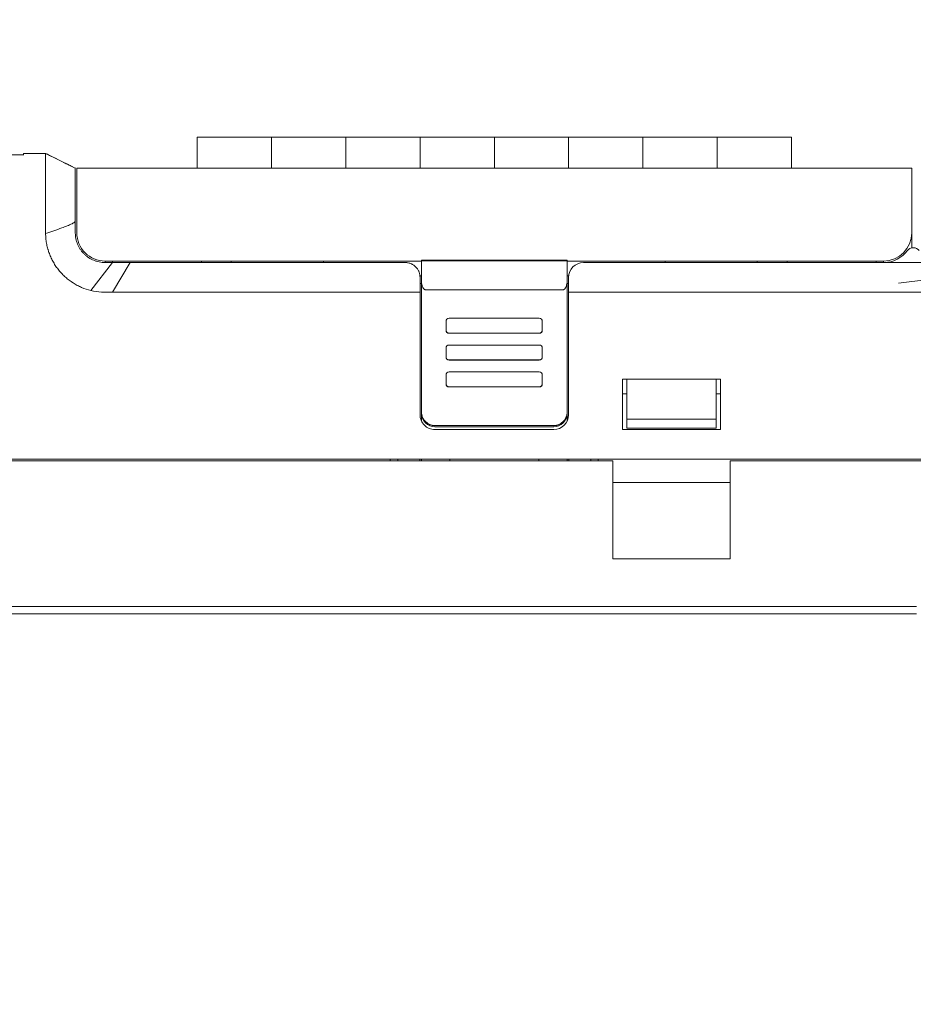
# Model space of a CAD drawing. Header units: millimetres. Extents: x -1114 to 1396, y -630 to 631.
# Tile 745 of 780: x 360 to 420, y 498 to 565. Entities that reach past the tile are written whole.
import ezdxf

# ---------------------------------------------------------------- set-up
doc = ezdxf.new("R2010")
doc.units = ezdxf.units.MM
doc.header["$MEASUREMENT"] = 0

msp = doc.modelspace()

# ---------------------------------------------------------------- linework, layer by layer
at = {"lineweight": 18}
for points, knots in [([(1038.9843, -629.7647), (1038.9843, -629.7647), (-1111.4882, -629.7647), (-1111.4882, -629.7647), (-1111.4882, -629.7647), (-1111.4882, -629.7647), (-1111.4882, 630.7883), (-1111.4882, 630.7883), (-1111.4882, 630.7883), (-1111.4882, 630.7883), (1038.9843, 630.7883), (1038.9843, 630.7883)], [0, 0, 0, 0, 0.3333333, 0.3333333, 0.3333333, 0.3333333, 0.6666667, 0.6666667, 0.6666667, 0.6666667, 1, 1, 1, 1]), ([(362.0933, 552.5085), (362.0908, 552.5963), (362.0925, 552.6834), (362.0942, 552.7699), (362.0942, 552.7699), (362.095, 552.8131), (362.0958, 552.8562), (362.0961, 552.8992), (362.0961, 552.8992), (362.0962, 552.9206), (362.0962, 552.9421), (362.096, 552.9634), (362.096, 552.9634), (362.0959, 552.9848), (362.0955, 553.0062), (362.0952, 553.0275), (362.0952, 553.0275), (362.0941, 553.1127), (362.0936, 553.1973), (362.0935, 553.2813), (362.0935, 553.2813), (362.0935, 553.3233), (362.0935, 553.3651), (362.0935, 553.4068), (362.0935, 553.4068), (362.0936, 553.4485), (362.0937, 553.4901), (362.0938, 553.5313), (362.0938, 553.5313), (362.094, 553.6137), (362.0942, 553.6946), (362.0941, 553.7739), (362.0941, 553.7739), (362.0941, 553.8136), (362.0941, 553.8529), (362.094, 553.8917), (362.094, 553.8917), (362.094, 553.9306), (362.0939, 553.9692), (362.0938, 554.0071), (362.0938, 554.0071), (362.0937, 554.0828), (362.0936, 554.1562), (362.0935, 554.2273), (362.0935, 554.2273), (362.0935, 554.2983), (362.0935, 554.3671), (362.0935, 554.4335), (362.0935, 554.4335), (362.0936, 554.4999), (362.0937, 554.5639), (362.0938, 554.6257), (362.0938, 554.6257), (362.0939, 554.6565), (362.0939, 554.6868), (362.0939, 554.7165), (362.0939, 554.7165), (362.094, 554.7313), (362.094, 554.746), (362.094, 554.7604), (362.094, 554.7604), (362.094, 554.7749), (362.094, 554.7892), (362.094, 554.8032), (362.094, 554.8032), (362.0939, 554.8595), (362.0938, 554.9125), (362.0937, 554.9623), (362.0937, 554.9623), (362.0936, 555.0122), (362.0936, 555.0588), (362.0936, 555.1023), (362.0936, 555.1023), (362.0936, 555.1459), (362.0937, 555.1862), (362.0938, 555.2233), (362.0938, 555.2233), (362.0938, 555.2419), (362.0938, 555.2596), (362.0938, 555.2765), (362.0938, 555.2765), (362.0938, 555.2935), (362.0937, 555.3095), (362.0937, 555.3245), (362.0937, 555.3245), (362.0935, 555.3848), (362.0933, 555.4305), (362.0951, 555.4615)], [0, 0, 0, 0, 0.0454545, 0.0454545, 0.0454545, 0.0454545, 0.0909091, 0.0909091, 0.0909091, 0.0909091, 0.1363636, 0.1363636, 0.1363636, 0.1363636, 0.1818182, 0.1818182, 0.1818182, 0.1818182, 0.2272727, 0.2272727, 0.2272727, 0.2272727, 0.2727273, 0.2727273, 0.2727273, 0.2727273, 0.3181818, 0.3181818, 0.3181818, 0.3181818, 0.3636364, 0.3636364, 0.3636364, 0.3636364, 0.4090909, 0.4090909, 0.4090909, 0.4090909, 0.4545455, 0.4545455, 0.4545455, 0.4545455, 0.5, 0.5, 0.5, 0.5, 0.5454545, 0.5454545, 0.5454545, 0.5454545, 0.5909091, 0.5909091, 0.5909091, 0.5909091, 0.6363636, 0.6363636, 0.6363636, 0.6363636, 0.6818182, 0.6818182, 0.6818182, 0.6818182, 0.7272727, 0.7272727, 0.7272727, 0.7272727, 0.7727273, 0.7727273, 0.7727273, 0.7727273, 0.8181818, 0.8181818, 0.8181818, 0.8181818, 0.8636364, 0.8636364, 0.8636364, 0.8636364, 0.9090909, 0.9090909, 0.9090909, 0.9090909, 0.9545455, 0.9545455, 0.9545455, 0.9545455, 1, 1, 1, 1]), ([(362.0951, 555.4615), (362.0955, 555.4693), (362.0954, 555.4762), (362.095, 555.4821), (362.095, 555.4821), (362.0946, 555.4879), (362.0939, 555.4928), (362.0934, 555.4967), (362.0934, 555.4967), (362.0923, 555.5046), (362.0917, 555.5085), (362.0948, 555.5085)], [0, 0, 0, 0, 0.3333333, 0.3333333, 0.3333333, 0.3333333, 0.6666667, 0.6666667, 0.6666667, 0.6666667, 1, 1, 1, 1]), ([(364.0936, 552.4448), (364.0936, 552.6424), (364.0936, 552.8408), (364.0936, 553.0315), (364.0936, 553.0315), (364.0936, 553.2223), (364.0936, 553.4051), (364.0936, 553.5726), (364.0936, 553.5726), (364.0936, 553.9077), (364.0936, 554.1775), (364.0936, 554.3373), (364.0936, 554.3373), (364.0936, 554.4171), (364.0936, 554.47), (364.0936, 554.4943), (364.0936, 554.4943), (364.0936, 554.5185), (364.0936, 554.5054), (364.0936, 554.5074)], [0, 0, 0, 0, 0.2, 0.2, 0.2, 0.2, 0.4, 0.4, 0.4, 0.4, 0.6, 0.6, 0.6, 0.6, 0.8, 0.8, 0.8, 0.8, 1, 1, 1, 1]), ([(364.0937, 550.9122), (364.0283, 550.8568), (363.9551, 550.8133), (363.8811, 550.7741), (363.8811, 550.7741), (363.77, 550.7153), (363.6553, 550.6668), (363.5398, 550.6206), (363.5398, 550.6206), (363.4244, 550.5744), (363.3078, 550.5312), (363.1909, 550.4892), (363.1909, 550.4892), (362.8276, 550.3586), (362.4616, 550.2372), (362.0952, 550.1178)], [0, 0, 0, 0, 0.25, 0.25, 0.25, 0.25, 0.5, 0.5, 0.5, 0.5, 0.75, 0.75, 0.75, 0.75, 1, 1, 1, 1]), ([(364.0936, 550.6665), (364.0936, 550.7289), (364.0936, 550.7913), (364.0936, 550.8538), (364.0936, 550.8538), (364.0936, 550.9213), (364.0936, 550.9889), (364.0936, 551.0565), (364.0936, 551.0565), (364.0936, 551.1241), (364.0936, 551.1917), (364.0936, 551.2593)], [0, 0, 0, 0, 0.3333333, 0.3333333, 0.3333333, 0.3333333, 0.6666667, 0.6666667, 0.6666667, 0.6666667, 1, 1, 1, 1]), ([(366.0936, 548.1585), (366.0607, 548.1585), (366.0279, 548.1593), (365.9952, 548.1609), (365.9952, 548.1609), (365.9626, 548.1625), (365.9301, 548.1649), (365.8977, 548.1681), (365.8977, 548.1681), (365.8329, 548.1745), (365.7686, 548.184), (365.7049, 548.1966), (365.7049, 548.1966), (365.6412, 548.2093), (365.578, 548.225), (365.5153, 548.2439), (365.5153, 548.2439), (365.484, 548.2534), (365.4527, 548.2637), (365.4218, 548.2747), (365.4218, 548.2747), (365.3908, 548.2858), (365.3602, 548.2976), (365.33, 548.31), (365.33, 548.31), (365.2091, 548.36), (365.0945, 548.4211), (364.986, 548.4932), (364.986, 548.4932), (364.9589, 548.5113), (364.9321, 548.53), (364.9058, 548.5495), (364.9058, 548.5495), (364.8794, 548.5689), (364.8534, 548.5891), (364.828, 548.6099), (364.828, 548.6099), (364.777, 548.6516), (364.7283, 548.6956), (364.6818, 548.742), (364.6818, 548.742), (364.6352, 548.7883), (364.5909, 548.8371), (364.549, 548.888), (364.549, 548.888), (364.5072, 548.9389), (364.4679, 548.9918), (364.4312, 549.0465), (364.4312, 549.0465), (364.3946, 549.1013), (364.3607, 549.1579), (364.3297, 549.2159), (364.3297, 549.2159), (364.3142, 549.245), (364.2994, 549.2744), (364.2853, 549.3041), (364.2853, 549.3041), (364.2712, 549.3339), (364.2579, 549.3641), (364.2454, 549.3944), (364.2454, 549.3944), (364.1953, 549.5156), (364.1576, 549.64), (364.1322, 549.7676), (364.1322, 549.7676), (364.1195, 549.8314), (364.1099, 549.896), (364.1034, 549.9613), (364.1034, 549.9613), (364.1001, 549.994), (364.0977, 550.0269), (364.0961, 550.0598), (364.0961, 550.0598), (364.0945, 550.0927), (364.0936, 550.1256), (364.0936, 550.1585)], [0, 0, 0, 0, 0.0526316, 0.0526316, 0.0526316, 0.0526316, 0.1052632, 0.1052632, 0.1052632, 0.1052632, 0.1578947, 0.1578947, 0.1578947, 0.1578947, 0.2105263, 0.2105263, 0.2105263, 0.2105263, 0.2631579, 0.2631579, 0.2631579, 0.2631579, 0.3157895, 0.3157895, 0.3157895, 0.3157895, 0.3684211, 0.3684211, 0.3684211, 0.3684211, 0.4210526, 0.4210526, 0.4210526, 0.4210526, 0.4736842, 0.4736842, 0.4736842, 0.4736842, 0.5263158, 0.5263158, 0.5263158, 0.5263158, 0.5789474, 0.5789474, 0.5789474, 0.5789474, 0.6315789, 0.6315789, 0.6315789, 0.6315789, 0.6842105, 0.6842105, 0.6842105, 0.6842105, 0.7368421, 0.7368421, 0.7368421, 0.7368421, 0.7894737, 0.7894737, 0.7894737, 0.7894737, 0.8421053, 0.8421053, 0.8421053, 0.8421053, 0.8947368, 0.8947368, 0.8947368, 0.8947368, 0.9473684, 0.9473684, 0.9473684, 0.9473684, 1, 1, 1, 1]), ([(364.1936, 550.1583), (364.1936, 549.6544), (364.3938, 549.1711), (364.7501, 548.8148), (364.7501, 548.8148), (365.1065, 548.4585), (365.5897, 548.2583), (366.0936, 548.2583)], [0, 0, 0, 0, 0.5, 0.5, 0.5, 0.5, 1, 1, 1, 1]), ([(365.1308, 546.274), (364.9205, 546.3295), (364.7156, 546.3972), (364.518, 546.4817), (364.518, 546.4817), (364.4686, 546.5028), (364.4197, 546.525), (364.3712, 546.5482), (364.3712, 546.5482), (364.3227, 546.5714), (364.2746, 546.5956), (364.2269, 546.6208), (364.2269, 546.6208), (364.1317, 546.6711), (364.0381, 546.7254), (363.9463, 546.7837), (363.9463, 546.7837), (363.9234, 546.7983), (363.9005, 546.8132), (363.8779, 546.8282), (363.8779, 546.8282), (363.8552, 546.8433), (363.8328, 546.8585), (363.8106, 546.874), (363.8106, 546.874), (363.7661, 546.9049), (363.7223, 546.9366), (363.6793, 546.9692), (363.6793, 546.9692), (363.5934, 547.0342), (363.5104, 547.1025), (363.4304, 547.174), (363.4304, 547.174), (363.3504, 547.2454), (363.2734, 547.32), (363.1992, 547.3977), (363.1992, 547.3977), (363.1251, 547.4754), (363.0539, 547.5562), (362.9858, 547.6403), (362.9858, 547.6403), (362.9517, 547.6823), (362.9184, 547.7251), (362.8858, 547.7688), (362.8858, 547.7688), (362.8533, 547.8125), (362.8217, 547.8566), (362.7912, 547.9013), (362.7912, 547.9013), (362.7301, 547.9907), (362.673, 548.0821), (362.6197, 548.1755), (362.6197, 548.1755), (362.5665, 548.2688), (362.5171, 548.3642), (362.4715, 548.4614), (362.4715, 548.4614), (362.4259, 548.5587), (362.3842, 548.658), (362.3464, 548.7592), (362.3464, 548.7592), (362.3275, 548.8098), (362.3096, 548.8609), (362.2926, 548.9126), (362.2926, 548.9126), (362.2842, 548.9384), (362.2759, 548.9644), (362.268, 548.9904), (362.268, 548.9904), (362.26, 549.0164), (362.2524, 549.0424), (362.245, 549.0686), (362.245, 549.0686), (362.2154, 549.173), (362.1904, 549.2782), (362.1694, 549.3841), (362.1694, 549.3841), (362.1485, 549.49), (362.1317, 549.5966), (362.1195, 549.7039), (362.1195, 549.7039), (362.1072, 549.8113), (362.0995, 549.9194), (362.0969, 550.0284)], [0, 0, 0, 0, 0.047619, 0.047619, 0.047619, 0.047619, 0.0952381, 0.0952381, 0.0952381, 0.0952381, 0.1428571, 0.1428571, 0.1428571, 0.1428571, 0.1904762, 0.1904762, 0.1904762, 0.1904762, 0.2380952, 0.2380952, 0.2380952, 0.2380952, 0.2857143, 0.2857143, 0.2857143, 0.2857143, 0.3333333, 0.3333333, 0.3333333, 0.3333333, 0.3809524, 0.3809524, 0.3809524, 0.3809524, 0.4285714, 0.4285714, 0.4285714, 0.4285714, 0.4761905, 0.4761905, 0.4761905, 0.4761905, 0.5238095, 0.5238095, 0.5238095, 0.5238095, 0.5714286, 0.5714286, 0.5714286, 0.5714286, 0.6190476, 0.6190476, 0.6190476, 0.6190476, 0.6666667, 0.6666667, 0.6666667, 0.6666667, 0.7142857, 0.7142857, 0.7142857, 0.7142857, 0.7619048, 0.7619048, 0.7619048, 0.7619048, 0.8095238, 0.8095238, 0.8095238, 0.8095238, 0.8571429, 0.8571429, 0.8571429, 0.8571429, 0.9047619, 0.9047619, 0.9047619, 0.9047619, 0.952381, 0.952381, 0.952381, 0.952381, 1, 1, 1, 1]), ([(420.8992, 548.9583), (420.8048, 549.0842), (420.6566, 549.1583), (420.4992, 549.1583), (420.4992, 549.1583), (420.3418, 549.1583), (420.1936, 549.0842), (420.0992, 548.9583)], [0, 0, 0, 0, 0.5, 0.5, 0.5, 0.5, 1, 1, 1, 1]), ([(366.5936, 548.1585), (366.5103, 548.1585), (366.427, 548.1585), (366.3436, 548.1585), (366.3436, 548.1585), (366.2603, 548.1585), (366.177, 548.1585), (366.0936, 548.1585)], [0, 0, 0, 0, 0.5, 0.5, 0.5, 0.5, 1, 1, 1, 1]), ([(367.7785, 548.1585), (367.6532, 548.1585), (367.528, 548.1585), (367.4027, 548.1585), (367.4027, 548.1585), (367.2678, 548.1585), (367.133, 548.1585), (366.9982, 548.1585), (366.9982, 548.1585), (366.8633, 548.1585), (366.7285, 548.1585), (366.5936, 548.1585)], [0, 0, 0, 0, 0.3333333, 0.3333333, 0.3333333, 0.3333333, 0.6666667, 0.6666667, 0.6666667, 0.6666667, 1, 1, 1, 1]), ([(386.2964, 548.1585), (383.1014, 548.1585), (379.9045, 548.1585), (376.7054, 548.1585), (376.7054, 548.1585), (376.3056, 548.1585), (375.9056, 548.1585), (375.5057, 548.1585), (375.5057, 548.1585), (375.1057, 548.1585), (374.7049, 548.1585), (374.3076, 548.1585), (374.3076, 548.1585), (373.9104, 548.1585), (373.5172, 548.1585), (373.1338, 548.1585), (373.1338, 548.1585), (372.7505, 548.1585), (372.3786, 548.1585), (372.0181, 548.1585), (372.0181, 548.1585), (371.297, 548.1585), (370.6131, 548.1585), (369.9082, 548.1584), (369.9082, 548.1584), (369.2032, 548.1584), (368.485, 548.1584), (367.7785, 548.1585)], [0, 0, 0, 0, 0.1428571, 0.1428571, 0.1428571, 0.1428571, 0.2857143, 0.2857143, 0.2857143, 0.2857143, 0.4285714, 0.4285714, 0.4285714, 0.4285714, 0.5714286, 0.5714286, 0.5714286, 0.5714286, 0.7142857, 0.7142857, 0.7142857, 0.7142857, 0.8571429, 0.8571429, 0.8571429, 0.8571429, 1, 1, 1, 1]), ([(387.2964, 547.1585), (387.2964, 547.2211), (387.2906, 547.2828), (387.2791, 547.3436), (387.2791, 547.3436), (387.2734, 547.3741), (387.2663, 547.4043), (387.2576, 547.4343), (387.2576, 547.4343), (387.249, 547.4643), (387.239, 547.4941), (387.2274, 547.5236), (387.2274, 547.5236), (387.2042, 547.5827), (387.1757, 547.639), (387.1418, 547.6927), (387.1418, 547.6927), (387.1249, 547.7195), (387.1066, 547.7456), (387.0869, 547.7711), (387.0869, 547.7711), (387.0671, 547.7965), (387.046, 547.8212), (387.0234, 547.8452), (387.0234, 547.8452), (386.9782, 547.893), (386.9287, 547.9361), (386.8747, 547.9743), (386.8747, 547.9743), (386.8477, 547.9935), (386.8196, 548.0114), (386.7903, 548.028), (386.7903, 548.028), (386.7757, 548.0363), (386.7608, 548.0443), (386.7455, 548.052), (386.7455, 548.052), (386.7303, 548.0596), (386.7147, 548.067), (386.6991, 548.0739), (386.6991, 548.0739), (386.6365, 548.1014), (386.5715, 548.1224), (386.5042, 548.1367), (386.5042, 548.1367), (386.4706, 548.1438), (386.4363, 548.1493), (386.4014, 548.153), (386.4014, 548.153), (386.3665, 548.1567), (386.3315, 548.1585), (386.2964, 548.1585)], [0, 0, 0, 0, 0.0769231, 0.0769231, 0.0769231, 0.0769231, 0.1538462, 0.1538462, 0.1538462, 0.1538462, 0.2307692, 0.2307692, 0.2307692, 0.2307692, 0.3076923, 0.3076923, 0.3076923, 0.3076923, 0.3846154, 0.3846154, 0.3846154, 0.3846154, 0.4615385, 0.4615385, 0.4615385, 0.4615385, 0.5384615, 0.5384615, 0.5384615, 0.5384615, 0.6153846, 0.6153846, 0.6153846, 0.6153846, 0.6923077, 0.6923077, 0.6923077, 0.6923077, 0.7692308, 0.7692308, 0.7692308, 0.7692308, 0.8461538, 0.8461538, 0.8461538, 0.8461538, 0.9230769, 0.9230769, 0.9230769, 0.9230769, 1, 1, 1, 1]), ([(421.4992, 548.1583), (421.1659, 548.1583), (420.8325, 548.1583), (420.4992, 548.1583), (420.4992, 548.1583), (420.1659, 548.1583), (419.8325, 548.1583), (419.4992, 548.1583)], [0, 0, 0, 0, 0.5, 0.5, 0.5, 0.5, 1, 1, 1, 1]), ([(387.3964, 546.9032), (387.3971, 546.8731), (387.3977, 546.8429), (387.3999, 546.8128), (387.3999, 546.8128), (387.4019, 546.784), (387.4054, 546.7553), (387.4101, 546.7267), (387.4101, 546.7267), (387.4147, 546.6991), (387.4203, 546.6718), (387.4273, 546.6447), (387.4273, 546.6447), (387.434, 546.6185), (387.442, 546.5926), (387.4513, 546.567), (387.4513, 546.567), (387.4712, 546.512), (387.4973, 546.4581), (387.5353, 546.411), (387.5353, 546.411), (387.5455, 546.3985), (387.5564, 546.3865), (387.5685, 546.3755), (387.5685, 546.3755), (387.5793, 546.3656), (387.591, 546.3565), (387.6038, 546.3483), (387.6038, 546.3483), (387.6178, 546.3393), (387.6331, 546.3315), (387.6495, 546.3269), (387.6495, 546.3269), (387.6645, 546.3227), (387.6805, 546.3212), (387.6964, 546.3198)], [0, 0, 0, 0, 0.1111111, 0.1111111, 0.1111111, 0.1111111, 0.2222222, 0.2222222, 0.2222222, 0.2222222, 0.3333333, 0.3333333, 0.3333333, 0.3333333, 0.4444444, 0.4444444, 0.4444444, 0.4444444, 0.5555556, 0.5555556, 0.5555556, 0.5555556, 0.6666667, 0.6666667, 0.6666667, 0.6666667, 0.7777778, 0.7777778, 0.7777778, 0.7777778, 0.8888889, 0.8888889, 0.8888889, 0.8888889, 1, 1, 1, 1]), ([(396.8964, 546.3197), (396.9132, 546.3197), (396.9295, 546.3224), (396.9453, 546.3275), (396.9453, 546.3275), (396.961, 546.3325), (396.9754, 546.3396), (396.9889, 546.3481), (396.9889, 546.3481), (396.9956, 546.3523), (397.0021, 546.3569), (397.0083, 546.3618), (397.0083, 546.3618), (397.0145, 546.3666), (397.0203, 546.3716), (397.026, 546.3769), (397.026, 546.3769), (397.0372, 546.3874), (397.0475, 546.3986), (397.0571, 546.4104), (397.0571, 546.4104), (397.0667, 546.4222), (397.0754, 546.4345), (397.0835, 546.447), (397.0835, 546.447), (397.0916, 546.4595), (397.099, 546.4723), (397.1058, 546.4853), (397.1058, 546.4853), (397.1195, 546.5113), (397.1311, 546.5381), (397.1411, 546.5655), (397.1411, 546.5655), (397.1511, 546.593), (397.1594, 546.6207), (397.1664, 546.6485), (397.1664, 546.6485), (397.1733, 546.6764), (397.1789, 546.7044), (397.1833, 546.7326), (397.1833, 546.7326), (397.1922, 546.7889), (397.1964, 546.8458), (397.1964, 546.9032)], [0, 0, 0, 0, 0.0909091, 0.0909091, 0.0909091, 0.0909091, 0.1818182, 0.1818182, 0.1818182, 0.1818182, 0.2727273, 0.2727273, 0.2727273, 0.2727273, 0.3636364, 0.3636364, 0.3636364, 0.3636364, 0.4545455, 0.4545455, 0.4545455, 0.4545455, 0.5454545, 0.5454545, 0.5454545, 0.5454545, 0.6363636, 0.6363636, 0.6363636, 0.6363636, 0.7272727, 0.7272727, 0.7272727, 0.7272727, 0.8181818, 0.8181818, 0.8181818, 0.8181818, 0.9090909, 0.9090909, 0.9090909, 0.9090909, 1, 1, 1, 1]), ([(387.2964, 546.1585), (387.1834, 546.1585), (387.0704, 546.1585), (386.9574, 546.1585), (386.9574, 546.1585), (383.0494, 546.1585), (379.1441, 546.1586), (375.2422, 546.1586), (375.2422, 546.1586), (374.3569, 546.1586), (373.4718, 546.1586), (372.5217, 546.1585), (372.5217, 546.1585), (371.5716, 546.1584), (370.5566, 546.1582), (369.5615, 546.1585), (369.5615, 546.1585), (368.5664, 546.1588), (367.5912, 546.1595), (366.6026, 546.1568)], [0, 0, 0, 0, 0.2, 0.2, 0.2, 0.2, 0.4, 0.4, 0.4, 0.4, 0.6, 0.6, 0.6, 0.6, 0.8, 0.8, 0.8, 0.8, 1, 1, 1, 1]), ([(421.4992, 546.1585), (421.1659, 546.1585), (420.8325, 546.1585), (420.4992, 546.1585), (420.4992, 546.1585), (420.1659, 546.1585), (419.8325, 546.1585), (419.4992, 546.1585)], [0, 0, 0, 0, 0.5, 0.5, 0.5, 0.5, 1, 1, 1, 1]), ([(389.2503, 544.4118), (389.1972, 544.4118), (389.1463, 544.3907), (389.1088, 544.3533), (389.1088, 544.3533), (389.0713, 544.3158), (389.0503, 544.265), (389.0503, 544.2121)], [0, 0, 0, 0, 0.5, 0.5, 0.5, 0.5, 1, 1, 1, 1]), ([(395.525, 544.2121), (395.525, 544.265), (395.504, 544.3158), (395.4665, 544.3533), (395.4665, 544.3533), (395.4289, 544.3907), (395.3781, 544.4118), (395.325, 544.4118)], [0, 0, 0, 0, 0.5, 0.5, 0.5, 0.5, 1, 1, 1, 1]), ([(389.0503, 543.6129), (389.0503, 543.5599), (389.0713, 543.5091), (389.1088, 543.4716), (389.1088, 543.4716), (389.1463, 543.4342), (389.1972, 543.4132), (389.2503, 543.4132)], [0, 0, 0, 0, 0.5, 0.5, 0.5, 0.5, 1, 1, 1, 1]), ([(389.0503, 543.5962), (389.0503, 543.5432), (389.0713, 543.4924), (389.1088, 543.455), (389.1088, 543.455), (389.1463, 543.4175), (389.1972, 543.3965), (389.2503, 543.3965)], [0, 0, 0, 0, 0.5, 0.5, 0.5, 0.5, 1, 1, 1, 1]), ([(395.325, 543.4132), (395.3781, 543.4132), (395.4289, 543.4342), (395.4665, 543.4716), (395.4665, 543.4716), (395.504, 543.5091), (395.525, 543.5599), (395.525, 543.6129)], [0, 0, 0, 0, 0.5, 0.5, 0.5, 0.5, 1, 1, 1, 1]), ([(389.2503, 542.6048), (389.1972, 542.6048), (389.1463, 542.5838), (389.1088, 542.5463), (389.1088, 542.5463), (389.0713, 542.5089), (389.0503, 542.4581), (389.0503, 542.4051)], [0, 0, 0, 0, 0.5, 0.5, 0.5, 0.5, 1, 1, 1, 1]), ([(395.525, 542.4051), (395.525, 542.4581), (395.504, 542.5089), (395.4665, 542.5463), (395.4665, 542.5463), (395.4289, 542.5838), (395.3781, 542.6048), (395.325, 542.6048)], [0, 0, 0, 0, 0.5, 0.5, 0.5, 0.5, 1, 1, 1, 1]), ([(389.0503, 541.8059), (389.0503, 541.753), (389.0713, 541.7022), (389.1088, 541.6647), (389.1088, 541.6647), (389.1463, 541.6272), (389.1972, 541.6062), (389.2503, 541.6062)], [0, 0, 0, 0, 0.5, 0.5, 0.5, 0.5, 1, 1, 1, 1]), ([(389.0503, 541.7893), (389.0503, 541.7363), (389.0713, 541.6855), (389.1088, 541.648), (389.1088, 541.648), (389.1463, 541.6106), (389.1972, 541.5895), (389.2503, 541.5895)], [0, 0, 0, 0, 0.5, 0.5, 0.5, 0.5, 1, 1, 1, 1]), ([(395.325, 541.6062), (395.3781, 541.6062), (395.4289, 541.6272), (395.4665, 541.6647), (395.4665, 541.6647), (395.504, 541.7022), (395.525, 541.753), (395.525, 541.8059)], [0, 0, 0, 0, 0.5, 0.5, 0.5, 0.5, 1, 1, 1, 1]), ([(389.2503, 540.7979), (389.1972, 540.7979), (389.1463, 540.7768), (389.1088, 540.7394), (389.1088, 540.7394), (389.0713, 540.7019), (389.0503, 540.6511), (389.0503, 540.5982)], [0, 0, 0, 0, 0.5, 0.5, 0.5, 0.5, 1, 1, 1, 1]), ([(395.525, 540.5982), (395.525, 540.6511), (395.504, 540.7019), (395.4665, 540.7394), (395.4665, 540.7394), (395.4289, 540.7768), (395.3781, 540.7979), (395.325, 540.7979)], [0, 0, 0, 0, 0.5, 0.5, 0.5, 0.5, 1, 1, 1, 1]), ([(389.0503, 539.999), (389.0503, 539.946), (389.0713, 539.8952), (389.1088, 539.8578), (389.1088, 539.8578), (389.1463, 539.8203), (389.1972, 539.7993), (389.2503, 539.7993)], [0, 0, 0, 0, 0.5, 0.5, 0.5, 0.5, 1, 1, 1, 1]), ([(389.0503, 539.9823), (389.0503, 539.9293), (389.0713, 539.8785), (389.1088, 539.8411), (389.1088, 539.8411), (389.1463, 539.8036), (389.1972, 539.7826), (389.2503, 539.7826)], [0, 0, 0, 0, 0.5, 0.5, 0.5, 0.5, 1, 1, 1, 1]), ([(395.325, 539.7993), (395.3781, 539.7993), (395.4289, 539.8203), (395.4665, 539.8578), (395.4665, 539.8578), (395.504, 539.8952), (395.525, 539.946), (395.525, 539.999)], [0, 0, 0, 0, 0.5, 0.5, 0.5, 0.5, 1, 1, 1, 1]), ([(387.2964, 537.9168), (387.2964, 537.6516), (387.4018, 537.3972), (387.5893, 537.2097), (387.5893, 537.2097), (387.7769, 537.0222), (388.0312, 536.9168), (388.2964, 536.9168)], [0, 0, 0, 0, 0.5, 0.5, 0.5, 0.5, 1, 1, 1, 1]), ([(388.2964, 537.1746), (388.237, 537.1746), (388.1786, 537.1805), (388.1211, 537.1919), (388.1211, 537.1919), (388.0924, 537.1976), (388.0639, 537.2047), (388.0356, 537.2132), (388.0356, 537.2132), (388.0073, 537.2218), (387.9793, 537.2318), (387.952, 537.2431), (387.952, 537.2431), (387.8975, 537.2656), (387.8459, 537.2932), (387.797, 537.3257), (387.797, 537.3257), (387.7848, 537.3339), (387.7727, 537.3423), (387.7608, 537.3511), (387.7608, 537.3511), (387.749, 537.3599), (387.7372, 537.369), (387.7258, 537.3784), (387.7258, 537.3784), (387.7028, 537.3972), (387.681, 537.417), (387.6603, 537.4377), (387.6603, 537.4377), (387.6188, 537.4791), (387.5815, 537.5243), (387.5486, 537.5734), (387.5486, 537.5734), (387.5404, 537.5856), (387.5324, 537.5982), (387.5248, 537.6109), (387.5248, 537.6109), (387.5172, 537.6235), (387.5099, 537.6364), (387.5029, 537.6493), (387.5029, 537.6493), (387.489, 537.6752), (387.4765, 537.7017), (387.4652, 537.7287), (387.4652, 537.7287), (387.454, 537.7557), (387.4441, 537.7833), (387.4355, 537.8114), (387.4355, 537.8114), (387.4312, 537.8255), (387.4273, 537.8397), (387.4237, 537.854), (387.4237, 537.854), (387.4201, 537.8683), (387.4168, 537.8828), (387.4139, 537.8973), (387.4139, 537.8973), (387.4023, 537.9554), (387.3964, 538.0141), (387.3964, 538.0734)], [0, 0, 0, 0, 0.0666667, 0.0666667, 0.0666667, 0.0666667, 0.1333333, 0.1333333, 0.1333333, 0.1333333, 0.2, 0.2, 0.2, 0.2, 0.2666667, 0.2666667, 0.2666667, 0.2666667, 0.3333333, 0.3333333, 0.3333333, 0.3333333, 0.4, 0.4, 0.4, 0.4, 0.4666667, 0.4666667, 0.4666667, 0.4666667, 0.5333333, 0.5333333, 0.5333333, 0.5333333, 0.6, 0.6, 0.6, 0.6, 0.6666667, 0.6666667, 0.6666667, 0.6666667, 0.7333333, 0.7333333, 0.7333333, 0.7333333, 0.8, 0.8, 0.8, 0.8, 0.8666667, 0.8666667, 0.8666667, 0.8666667, 0.9333333, 0.9333333, 0.9333333, 0.9333333, 1, 1, 1, 1]), ([(387.3964, 537.999), (387.3964, 537.7606), (387.4913, 537.532), (387.66, 537.3635), (387.66, 537.3635), (387.8288, 537.1949), (388.0577, 537.1002), (388.2964, 537.1002)], [0, 0, 0, 0, 0.5, 0.5, 0.5, 0.5, 1, 1, 1, 1]), ([(397.1964, 538.0734), (397.1964, 538.0141), (397.1906, 537.9557), (397.1792, 537.8983), (397.1792, 537.8983), (397.1735, 537.8696), (397.1664, 537.8412), (397.1578, 537.8129), (397.1578, 537.8129), (397.1493, 537.7847), (397.1392, 537.7567), (397.1279, 537.7295), (397.1279, 537.7295), (397.1054, 537.6751), (397.0777, 537.6235), (397.0451, 537.5746), (397.0451, 537.5746), (397.037, 537.5624), (397.0285, 537.5504), (397.0197, 537.5385), (397.0197, 537.5385), (397.0109, 537.5267), (397.0018, 537.515), (396.9924, 537.5035), (396.9924, 537.5035), (396.9736, 537.4806), (396.9538, 537.4588), (396.9331, 537.4381), (396.9331, 537.4381), (396.8916, 537.3967), (396.8463, 537.3595), (396.7972, 537.3266), (396.7972, 537.3266), (396.7849, 537.3184), (396.7723, 537.3104), (396.7596, 537.3028), (396.7596, 537.3028), (396.7469, 537.2952), (396.7341, 537.2879), (396.7211, 537.281), (396.7211, 537.281), (396.6951, 537.2671), (396.6686, 537.2546), (396.6416, 537.2434), (396.6416, 537.2434), (396.6145, 537.2321), (396.5869, 537.2222), (396.5588, 537.2137), (396.5588, 537.2137), (396.5447, 537.2094), (396.5305, 537.2055), (396.5162, 537.2018), (396.5162, 537.2018), (396.5018, 537.1982), (396.4873, 537.195), (396.4728, 537.1921), (396.4728, 537.1921), (396.4146, 537.1805), (396.3559, 537.1746), (396.2964, 537.1746)], [0, 0, 0, 0, 0.0666667, 0.0666667, 0.0666667, 0.0666667, 0.1333333, 0.1333333, 0.1333333, 0.1333333, 0.2, 0.2, 0.2, 0.2, 0.2666667, 0.2666667, 0.2666667, 0.2666667, 0.3333333, 0.3333333, 0.3333333, 0.3333333, 0.4, 0.4, 0.4, 0.4, 0.4666667, 0.4666667, 0.4666667, 0.4666667, 0.5333333, 0.5333333, 0.5333333, 0.5333333, 0.6, 0.6, 0.6, 0.6, 0.6666667, 0.6666667, 0.6666667, 0.6666667, 0.7333333, 0.7333333, 0.7333333, 0.7333333, 0.8, 0.8, 0.8, 0.8, 0.8666667, 0.8666667, 0.8666667, 0.8666667, 0.9333333, 0.9333333, 0.9333333, 0.9333333, 1, 1, 1, 1]), ([(396.2964, 537.1002), (396.5351, 537.1002), (396.764, 537.1949), (396.9328, 537.3635), (396.9328, 537.3635), (397.1016, 537.532), (397.1964, 537.7606), (397.1964, 537.999)], [0, 0, 0, 0, 0.5, 0.5, 0.5, 0.5, 1, 1, 1, 1])]:
    msp.add_open_spline(points, degree=3, knots=knots, dxfattribs=at)
for points in [[(372.2989, 556.6004), (372.2989, 556.6004), (372.2989, 554.5082), (372.2989, 554.5082)], [(372.2989, 554.5082), (372.2989, 554.5082), (372.2989, 556.6004), (372.2989, 556.6004)], [(372.4989, 556.6004), (372.4989, 556.6004), (372.2989, 556.6004), (372.2989, 556.6004)], [(372.4989, 556.6004), (372.4989, 556.6004), (377.0989, 556.6004), (377.0989, 556.6004)], [(376.1872, 556.6004), (376.1965, 556.6004), (376.2011, 556.6004), (376.201, 556.6004)], [(377.2989, 556.6004), (377.2989, 556.6004), (377.0989, 556.6004), (377.0989, 556.6004)], [(377.2989, 556.6004), (377.2989, 556.6004), (377.2989, 554.5082), (377.2989, 554.5082)], [(377.2989, 556.6004), (377.2989, 556.6004), (377.2989, 554.5082), (377.2989, 554.5082)], [(377.2989, 556.6004), (377.2989, 556.6004), (377.2989, 554.5082), (377.2989, 554.5082)], [(377.2989, 554.5082), (377.2989, 554.5082), (377.2989, 556.6004), (377.2989, 556.6004)], [(377.4989, 556.6004), (377.4989, 556.6004), (377.2989, 556.6004), (377.2989, 556.6004)], [(377.4989, 556.6004), (377.4989, 556.6004), (382.0989, 556.6004), (382.0989, 556.6004)], [(381.1872, 556.6004), (381.1965, 556.6004), (381.2011, 556.6004), (381.201, 556.6004)], [(382.2989, 556.6004), (382.2989, 556.6004), (382.0989, 556.6004), (382.0989, 556.6004)], [(382.2989, 556.6004), (382.2989, 556.6004), (382.2989, 554.5082), (382.2989, 554.5082)], [(382.2989, 556.6004), (382.2989, 556.6004), (382.2989, 554.5082), (382.2989, 554.5082)], [(382.4989, 556.6004), (382.4989, 556.6004), (382.2989, 556.6004), (382.2989, 556.6004)], [(382.2989, 554.5082), (382.2989, 554.5082), (382.2989, 556.6004), (382.2989, 556.6004)], [(382.2989, 556.6004), (382.2989, 556.6004), (382.2989, 554.5082), (382.2989, 554.5082)], [(382.4989, 556.6004), (382.4989, 556.6004), (387.0989, 556.6004), (387.0989, 556.6004)], [(386.1872, 556.6004), (386.1965, 556.6004), (386.2011, 556.6004), (386.201, 556.6004)], [(387.2989, 556.6004), (387.2989, 556.6004), (387.0989, 556.6004), (387.0989, 556.6004)], [(387.2989, 556.6004), (387.2989, 556.6004), (387.2989, 554.5082), (387.2989, 554.5082)], [(387.2989, 556.6004), (387.2989, 556.6004), (387.2989, 554.5082), (387.2989, 554.5082)], [(387.2989, 556.6004), (387.2989, 556.6004), (387.2989, 554.5082), (387.2989, 554.5082)], [(387.2989, 554.5082), (387.2989, 554.5082), (387.2989, 556.6004), (387.2989, 556.6004)], [(387.4989, 556.6004), (387.4989, 556.6004), (387.2989, 556.6004), (387.2989, 556.6004)], [(387.4989, 556.6004), (387.4989, 556.6004), (392.0989, 556.6004), (392.0989, 556.6004)], [(391.1872, 556.6004), (391.1965, 556.6004), (391.2011, 556.6004), (391.201, 556.6004)], [(392.2989, 556.6004), (392.2989, 556.6004), (392.0989, 556.6004), (392.0989, 556.6004)], [(392.2989, 556.6004), (392.2989, 556.6004), (392.2989, 554.5082), (392.2989, 554.5082)], [(392.2989, 556.6004), (392.2989, 556.6004), (392.2989, 554.5082), (392.2989, 554.5082)], [(392.2989, 556.6004), (392.2989, 556.6004), (392.2989, 554.5082), (392.2989, 554.5082)], [(392.4989, 556.6004), (392.4989, 556.6004), (392.2989, 556.6004), (392.2989, 556.6004)], [(392.2989, 554.5082), (392.2989, 554.5082), (392.2989, 556.6004), (392.2989, 556.6004)], [(392.4989, 556.6004), (392.4989, 556.6004), (397.0989, 556.6004), (397.0989, 556.6004)], [(396.1872, 556.6004), (396.1965, 556.6004), (396.2011, 556.6004), (396.201, 556.6004)], [(397.2989, 556.6004), (397.2989, 556.6004), (397.0989, 556.6004), (397.0989, 556.6004)], [(397.2989, 556.6004), (397.2989, 556.6004), (397.2989, 554.5082), (397.2989, 554.5082)], [(397.2989, 556.6004), (397.2989, 556.6004), (397.2989, 554.5082), (397.2989, 554.5082)], [(397.2989, 556.6004), (397.2989, 556.6004), (397.2989, 554.5082), (397.2989, 554.5082)], [(397.4989, 556.6004), (397.4989, 556.6004), (397.2989, 556.6004), (397.2989, 556.6004)], [(397.2989, 554.5082), (397.2989, 554.5082), (397.2989, 556.6004), (397.2989, 556.6004)], [(397.4989, 556.6004), (397.4989, 556.6004), (402.0989, 556.6004), (402.0989, 556.6004)], [(401.1872, 556.6004), (401.1965, 556.6004), (401.2011, 556.6004), (401.201, 556.6004)], [(402.2989, 556.6004), (402.2989, 556.6004), (402.0989, 556.6004), (402.0989, 556.6004)], [(402.2989, 556.6004), (402.2989, 556.6004), (402.2989, 554.5082), (402.2989, 554.5082)], [(402.2989, 556.6004), (402.2989, 556.6004), (402.2989, 554.5082), (402.2989, 554.5082)], [(402.2989, 556.6004), (402.2989, 556.6004), (402.2989, 554.5082), (402.2989, 554.5082)], [(402.4989, 556.6004), (402.4989, 556.6004), (402.2989, 556.6004), (402.2989, 556.6004)], [(402.2989, 554.5082), (402.2989, 554.5082), (402.2989, 556.6004), (402.2989, 556.6004)], [(402.4989, 556.6004), (402.4989, 556.6004), (407.0989, 556.6004), (407.0989, 556.6004)], [(406.1872, 556.6004), (406.1965, 556.6004), (406.2011, 556.6004), (406.201, 556.6004)], [(407.2989, 556.6004), (407.2989, 556.6004), (407.0989, 556.6004), (407.0989, 556.6004)], [(407.2989, 556.6004), (407.2989, 556.6004), (407.2989, 554.5082), (407.2989, 554.5082)], [(407.2989, 556.6004), (407.2989, 556.6004), (407.2989, 554.5082), (407.2989, 554.5082)], [(407.2989, 554.5082), (407.2989, 554.5082), (407.2989, 556.6004), (407.2989, 556.6004)], [(407.4989, 556.6004), (407.4989, 556.6004), (407.2989, 556.6004), (407.2989, 556.6004)], [(407.2989, 556.6004), (407.2989, 556.6004), (407.2989, 554.5082), (407.2989, 554.5082)], [(407.4989, 556.6004), (407.4989, 556.6004), (412.0989, 556.6004), (412.0989, 556.6004)], [(411.1872, 556.6004), (411.1965, 556.6004), (411.2011, 556.6004), (411.201, 556.6004)], [(412.2989, 556.6004), (412.2989, 556.6004), (412.0989, 556.6004), (412.0989, 556.6004)], [(412.2989, 556.6004), (412.2989, 556.6004), (412.2989, 554.5082), (412.2989, 554.5082)], [(412.2989, 556.6004), (412.2989, 556.6004), (412.2989, 554.5082), (412.2989, 554.5082)], [(360.6072, 555.5085), (360.6072, 555.5085), (362.0948, 555.5085), (362.0948, 555.5085)], [(362.0948, 555.5085), (362.0948, 555.5085), (360.6073, 555.5085), (360.6073, 555.5085)], [(360.6073, 555.5085), (360.6073, 555.5085), (360.6073, 555.376), (360.6073, 555.376)], [(362.0937, 555.5085), (362.0953, 555.5077), (362.0968, 555.5069), (362.0984, 555.5061)], [(362.0938, 555.5086), (362.0938, 555.5086), (362.0939, 555.5085), (362.0939, 555.5085)], [(363.9229, 554.5939), (363.9229, 554.5939), (362.0946, 555.5085), (362.0946, 555.5085)], [(362.0963, 555.5083), (362.0963, 555.5083), (362.095, 555.509), (362.095, 555.509)], [(363.5899, 554.7606), (363.0923, 555.0098), (362.3454, 555.3839), (362.0964, 555.5086)], [(364.0936, 554.5087), (364.0936, 554.5087), (362.0995, 555.5086), (362.0995, 555.5086)], [(360.6073, 555.3981), (360.6073, 555.3981), (345.1073, 555.3981), (345.1073, 555.3981)], [(363.7631, 554.6739), (363.6489, 554.7312), (363.4793, 554.816), (363.423, 554.8441)], [(364.0936, 554.5086), (363.9781, 554.5661), (363.8052, 554.6527), (363.7477, 554.6816)], [(364.0902, 554.5102), (364.0902, 554.5102), (363.951, 554.5798), (363.951, 554.5798)], [(364.0513, 554.5299), (364.0513, 554.5299), (364.0936, 554.5108), (364.0936, 554.5108)], [(364.0573, 554.5272), (364.0573, 554.5272), (364.0936, 554.5089), (364.0936, 554.5089)], [(364.1057, 554.5028), (364.1057, 554.5028), (364.0936, 554.5084), (364.0936, 554.5084)], [(364.1936, 554.5083), (364.1936, 554.5083), (420.3992, 554.5083), (420.3992, 554.5083)], [(364.1936, 552.5083), (364.1936, 552.5083), (364.1936, 554.5083), (364.1936, 554.5083)], [(420.3992, 554.5083), (420.3992, 554.5083), (364.1936, 554.5083), (364.1936, 554.5083)], [(420.3992, 554.5083), (420.3992, 554.5083), (420.3992, 552.5083), (420.3992, 552.5083)], [(362.0941, 550.7684), (362.0936, 551.2617), (362.093, 551.7551), (362.0945, 552.2484)], [(362.0945, 552.2484), (362.0948, 552.3351), (362.0957, 552.4218), (362.0933, 552.5085)], [(364.0936, 551.2593), (364.0936, 551.6545), (364.0936, 552.0496), (364.0936, 552.4448)], [(364.1936, 550.1583), (364.1936, 550.1583), (364.1936, 552.5083), (364.1936, 552.5083)], [(420.3992, 552.5083), (420.3992, 552.5083), (420.3992, 550.1583), (420.3992, 550.1583)], [(362.0969, 550.0284), (362.0911, 550.275), (362.0944, 550.5217), (362.0941, 550.7684)], [(364.0936, 550.1585), (364.0936, 550.3278), (364.0936, 550.4971), (364.0936, 550.6665)], [(418.4992, 548.2583), (419.5485, 548.2583), (420.3992, 549.109), (420.3992, 550.1583)], [(420.3992, 549.1481), (420.3992, 549.1481), (420.3992, 550.1583), (420.3992, 550.1583)], [(418.5266, 548.1585), (419.1464, 548.167), (419.7273, 548.4624), (420.0992, 548.9583)], [(365.1308, 546.274), (365.1308, 546.274), (366.5936, 548.1587), (366.5936, 548.1587)], [(366.0936, 548.1585), (366.0936, 548.1585), (366.0936, 548.2583), (366.0936, 548.2583)], [(387.3964, 548.2583), (387.3964, 548.2583), (366.0936, 548.2583), (366.0936, 548.2583)], [(366.0989, 548.1585), (366.0989, 548.1585), (366.0989, 548.2584), (366.0989, 548.2584)], [(366.5936, 548.2583), (366.5936, 548.2583), (366.5936, 548.1585), (366.5936, 548.1585)], [(366.6026, 546.1568), (366.6026, 546.1568), (367.7785, 548.1585), (367.7785, 548.1585)], [(372.5936, 548.2583), (372.5936, 548.2583), (372.5936, 548.1585), (372.5936, 548.1585)], [(374.5936, 548.2583), (374.5936, 548.2583), (374.5936, 548.1585), (374.5936, 548.1585)], [(380.7964, 548.1585), (380.7964, 548.1585), (380.7964, 548.2583), (380.7964, 548.2583)], [(387.3964, 548.2655), (387.3964, 548.2655), (387.3964, 548.3107), (387.3964, 548.3107)], [(397.1964, 548.3107), (397.1964, 548.3107), (387.3964, 548.3107), (387.3964, 548.3107)], [(387.3964, 548.2644), (387.3964, 547.8106), (387.3964, 547.3569), (387.3964, 546.9032)], [(397.1964, 548.2642), (393.9298, 548.2643), (390.6631, 548.2643), (387.3964, 548.2644)], [(397.1964, 548.3107), (397.1964, 548.3107), (397.1964, 548.2653), (397.1964, 548.2653)], [(397.1964, 546.9032), (397.1964, 547.3568), (397.1964, 547.8105), (397.1964, 548.2642)], [(418.4992, 548.2583), (418.4992, 548.2583), (397.1964, 548.2583), (397.1964, 548.2583)], [(398.2964, 548.1585), (397.7441, 548.1585), (397.2964, 547.7108), (397.2964, 547.1585)], [(417.4992, 548.1585), (417.4992, 548.1585), (398.2964, 548.1585), (398.2964, 548.1585)], [(403.7964, 548.2583), (403.7964, 548.2583), (403.7964, 548.1585), (403.7964, 548.1585)], [(409.9992, 548.2583), (409.9992, 548.2583), (409.9992, 548.1585), (409.9992, 548.1585)], [(411.9992, 548.2583), (411.9992, 548.2583), (411.9992, 548.1585), (411.9992, 548.1585)], [(417.4992, 548.1583), (417.4992, 548.1583), (418.4992, 548.1583), (418.4992, 548.1583)], [(417.9989, 548.2583), (417.9989, 548.2583), (417.9989, 548.1583), (417.9989, 548.1583)], [(417.999, 548.1583), (417.999, 548.1583), (417.999, 548.2583), (417.999, 548.2583)], [(418.4989, 548.1583), (418.4989, 548.1583), (418.4989, 548.2583), (418.4989, 548.2583)], [(418.5266, 548.1585), (418.5266, 548.1585), (418.4992, 548.1583), (418.4992, 548.1583)], [(419.4992, 548.1585), (419.4992, 548.1585), (418.5266, 548.1585), (418.5266, 548.1585)], [(387.2872, 547.2583), (387.2872, 547.2583), (387.3964, 547.2583), (387.3964, 547.2583)], [(387.2964, 546.1586), (387.2964, 546.4919), (387.2964, 546.8252), (387.2964, 547.1585)], [(387.2989, 547.2584), (387.2989, 547.2584), (387.2989, 546.7584), (387.2989, 546.7584)], [(387.2989, 547.2584), (387.2989, 547.2584), (387.2989, 546.7584), (387.2989, 546.7584)], [(387.2989, 547.2584), (387.2989, 547.2584), (387.2989, 546.7584), (387.2989, 546.7584)], [(387.2989, 546.7584), (387.2989, 546.7584), (387.2989, 547.2584), (387.2989, 547.2584)], [(387.3964, 538.0734), (387.3964, 538.0734), (387.3964, 546.9032), (387.3964, 546.9032)], [(387.3964, 538.0736), (387.3964, 538.0736), (387.3964, 546.8965), (387.3964, 546.8965)], [(397.1964, 547.2583), (397.1964, 547.2583), (397.3015, 547.2583), (397.3015, 547.2583)], [(397.1964, 546.9032), (397.1964, 546.9032), (397.1964, 538.0734), (397.1964, 538.0734)], [(397.1964, 546.8962), (397.1964, 546.8962), (397.1964, 538.0736), (397.1964, 538.0736)], [(397.2964, 547.1585), (397.2964, 547.1585), (397.2964, 546.1585), (397.2964, 546.1585)], [(397.2989, 547.2584), (397.2989, 547.2584), (397.2989, 547.2285), (397.2989, 547.2285)], [(397.2989, 547.2584), (397.2989, 547.2584), (397.2989, 547.2285), (397.2989, 547.2285)], [(397.2989, 547.2584), (397.2989, 547.2584), (397.2989, 547.2285), (397.2989, 547.2285)], [(397.2989, 547.2285), (397.2989, 547.2285), (397.2989, 547.2584), (397.2989, 547.2584)], [(421.4992, 547.0222), (421.4992, 547.0222), (419.4992, 546.7707), (419.4992, 546.7707)], [(366.6026, 546.1568), (366.1083, 546.1554), (365.6102, 546.1477), (365.1308, 546.274)], [(387.2964, 546.7583), (387.2964, 546.7583), (387.3966, 546.7583), (387.3966, 546.7583)], [(396.8964, 546.3197), (396.8964, 546.3197), (387.6964, 546.3198), (387.6964, 546.3198)], [(397.1963, 546.7583), (397.1963, 546.7583), (397.2964, 546.7583), (397.2964, 546.7583)], [(387.2964, 537.9168), (387.2964, 537.9168), (387.2964, 546.1585), (387.2964, 546.1585)], [(397.2964, 546.1585), (397.2964, 546.1585), (397.2964, 537.9168), (397.2964, 537.9168)], [(419.4992, 546.1585), (419.4992, 546.1585), (397.2964, 546.1585), (397.2964, 546.1585)], [(389.0503, 544.2121), (389.0503, 544.2121), (389.0503, 543.6129), (389.0503, 543.6129)], [(395.325, 544.4118), (395.325, 544.4118), (389.2503, 544.4118), (389.2503, 544.4118)], [(395.525, 543.6129), (395.525, 543.6129), (395.525, 544.2121), (395.525, 544.2121)], [(389.0503, 543.6129), (389.0503, 543.6129), (389.0503, 543.5962), (389.0503, 543.5962)], [(395.325, 543.3965), (395.4355, 543.3965), (395.525, 543.4859), (395.525, 543.5962)], [(395.525, 543.6151), (395.525, 543.6151), (395.525, 543.5962), (395.525, 543.5962)], [(395.525, 543.6129), (395.525, 543.6129), (395.525, 543.5962), (395.525, 543.5962)], [(389.2503, 543.4132), (389.2503, 543.4132), (395.325, 543.4132), (395.325, 543.4132)], [(395.325, 543.3965), (395.325, 543.3965), (389.2503, 543.3965), (389.2503, 543.3965)], [(389.0503, 542.4051), (389.0503, 542.4051), (389.0503, 541.8059), (389.0503, 541.8059)], [(395.325, 542.6048), (395.325, 542.6048), (389.2503, 542.6048), (389.2503, 542.6048)], [(395.525, 541.8059), (395.525, 541.8059), (395.525, 542.4051), (395.525, 542.4051)], [(389.0503, 541.7893), (389.0503, 541.7893), (389.0503, 541.8059), (389.0503, 541.8059)], [(389.0503, 541.8059), (389.0503, 541.8059), (389.0503, 541.7893), (389.0503, 541.7893)], [(389.2503, 541.6062), (389.2503, 541.6062), (395.325, 541.6062), (395.325, 541.6062)], [(395.325, 541.5895), (395.325, 541.5895), (389.2503, 541.5895), (389.2503, 541.5895)], [(395.325, 541.5895), (395.4355, 541.5895), (395.525, 541.6789), (395.525, 541.7893)], [(395.525, 541.8081), (395.525, 541.8081), (395.525, 541.7893), (395.525, 541.7893)], [(395.525, 541.8059), (395.525, 541.8059), (395.525, 541.7893), (395.525, 541.7893)], [(389.0503, 540.5982), (389.0503, 540.5982), (389.0503, 539.999), (389.0503, 539.999)], [(395.325, 540.7979), (395.325, 540.7979), (389.2503, 540.7979), (389.2503, 540.7979)], [(395.525, 539.999), (395.525, 539.999), (395.525, 540.5982), (395.525, 540.5982)], [(400.9239, 540.3139), (400.9239, 540.3139), (400.9239, 536.9139), (400.9239, 536.9139)], [(407.5239, 540.3139), (407.5239, 540.3139), (400.9239, 540.3139), (400.9239, 540.3139)], [(401.2239, 539.7015), (401.2239, 539.7015), (401.2239, 540.3139), (401.2239, 540.3139)], [(407.2239, 540.3139), (407.2239, 540.3139), (407.2239, 539.7015), (407.2239, 539.7015)], [(407.5239, 536.9139), (407.5239, 536.9139), (407.5239, 540.3139), (407.5239, 540.3139)], [(389.0503, 539.9823), (389.0503, 539.9823), (389.0503, 539.999), (389.0503, 539.999)], [(389.0503, 539.999), (389.0503, 539.999), (389.0503, 539.9823), (389.0503, 539.9823)], [(389.2503, 539.7993), (389.2503, 539.7993), (395.325, 539.7993), (395.325, 539.7993)], [(395.325, 539.7826), (395.325, 539.7826), (389.2503, 539.7826), (389.2503, 539.7826)], [(395.325, 539.7826), (395.4355, 539.7826), (395.525, 539.872), (395.525, 539.9823)], [(395.525, 540.0012), (395.525, 540.0012), (395.525, 539.9823), (395.525, 539.9823)], [(395.525, 539.999), (395.525, 539.999), (395.525, 539.9823), (395.525, 539.9823)], [(401.2239, 537.6139), (401.2239, 537.6139), (401.2239, 539.7015), (401.2239, 539.7015)], [(407.2239, 539.7015), (407.2239, 539.7015), (407.2239, 537.6139), (407.2239, 537.6139)], [(401.2239, 539.3139), (401.2239, 539.3139), (400.9239, 539.3139), (400.9239, 539.3139)], [(407.5241, 539.3139), (407.5241, 539.3139), (407.2239, 539.3139), (407.2239, 539.3139)], [(387.3964, 537.999), (387.3964, 537.999), (387.3964, 538.0734), (387.3964, 538.0734)], [(387.3964, 537.4809), (387.3964, 537.4809), (387.3964, 537.999), (387.3964, 537.999)], [(387.3966, 538.0739), (387.4049, 537.5835), (387.8053, 537.1903), (388.2964, 537.1903)], [(396.2964, 537.1903), (396.7876, 537.1903), (397.188, 537.5835), (397.1963, 538.0739)], [(396.2964, 536.9168), (396.8487, 536.9168), (397.2964, 537.3645), (397.2964, 537.9168)], [(397.1964, 538.0734), (397.1964, 538.0734), (397.1964, 537.999), (397.1964, 537.999)], [(397.1964, 538.0734), (397.1964, 538.0734), (397.1964, 537.999), (397.1964, 537.999)], [(397.1964, 537.4809), (397.1964, 537.4809), (397.1964, 537.999), (397.1964, 537.999)], [(401.2239, 537.6139), (401.2239, 537.6139), (401.2239, 537.0139), (401.2239, 537.0139)], [(407.2239, 537.6139), (407.2239, 537.6139), (401.2239, 537.6139), (401.2239, 537.6139)], [(407.2239, 537.0139), (407.2239, 537.0139), (407.2239, 537.6139), (407.2239, 537.6139)], [(396.2964, 537.1903), (396.2964, 537.1903), (388.2964, 537.1903), (388.2964, 537.1903)], [(388.2964, 537.1002), (388.2964, 537.1002), (396.2964, 537.1002), (396.2964, 537.1002)], [(396.2964, 536.9168), (396.2964, 536.9168), (388.2964, 536.9168), (388.2964, 536.9168)], [(400.9239, 536.9139), (400.9239, 536.9139), (407.5239, 536.9139), (407.5239, 536.9139)], [(401.2239, 537.0139), (401.2239, 537.0139), (407.2239, 537.0139), (407.2239, 537.0139)], [(324.2239, 534.9139), (324.2239, 534.9139), (480.2239, 534.9139), (480.2239, 534.9139)], [(385.2964, 534.8139), (385.2964, 534.8139), (385.2964, 534.9139), (385.2964, 534.9139)], [(385.7964, 534.9139), (385.7964, 534.9139), (385.7964, 534.8139), (385.7964, 534.8139)], [(387.2749, 534.9139), (387.2749, 534.9139), (387.2749, 534.8139), (387.2749, 534.8139)], [(387.3964, 534.8138), (387.3964, 534.8138), (387.3964, 534.9138), (387.3964, 534.9138)], [(389.2964, 534.8138), (389.2964, 534.8138), (389.2964, 534.9138), (389.2964, 534.9138)], [(395.2964, 534.9138), (395.2964, 534.9138), (395.2964, 534.8138), (395.2964, 534.8138)], [(397.1964, 534.8138), (397.1964, 534.8138), (397.1964, 534.9138), (397.1964, 534.9138)], [(397.318, 534.9139), (397.318, 534.9139), (397.318, 534.8139), (397.318, 534.8139)], [(398.7964, 534.9139), (398.7964, 534.9139), (398.7964, 534.8139), (398.7964, 534.8139)], [(399.2964, 534.9139), (399.2964, 534.9139), (399.2964, 534.8139), (399.2964, 534.8139)], [(343.1739, 534.8139), (343.1739, 534.8139), (400.2739, 534.8139), (400.2739, 534.8139)], [(400.2739, 528.2153), (400.2739, 528.2153), (400.2739, 534.8139), (400.2739, 534.8139)], [(408.1739, 534.8139), (408.1739, 534.8139), (457.7739, 534.8139), (457.7739, 534.8139)], [(408.1739, 534.8139), (408.1739, 534.8139), (408.1739, 528.2153), (408.1739, 528.2153)], [(408.1739, 533.3582), (408.1739, 533.3582), (400.2739, 533.3582), (400.2739, 533.3582)], [(400.2739, 528.2153), (400.2739, 528.2153), (408.1739, 528.2153), (408.1739, 528.2153)], [(359.8239, 525.0085), (359.8239, 525.0085), (420.7239, 525.0085), (420.7239, 525.0085)], [(420.7239, 524.5085), (420.7239, 524.5085), (359.8239, 524.5085), (359.8239, 524.5085)]]:
    msp.add_open_spline(points, degree=3, dxfattribs=at)

doc.saveas('drawing.dxf')
